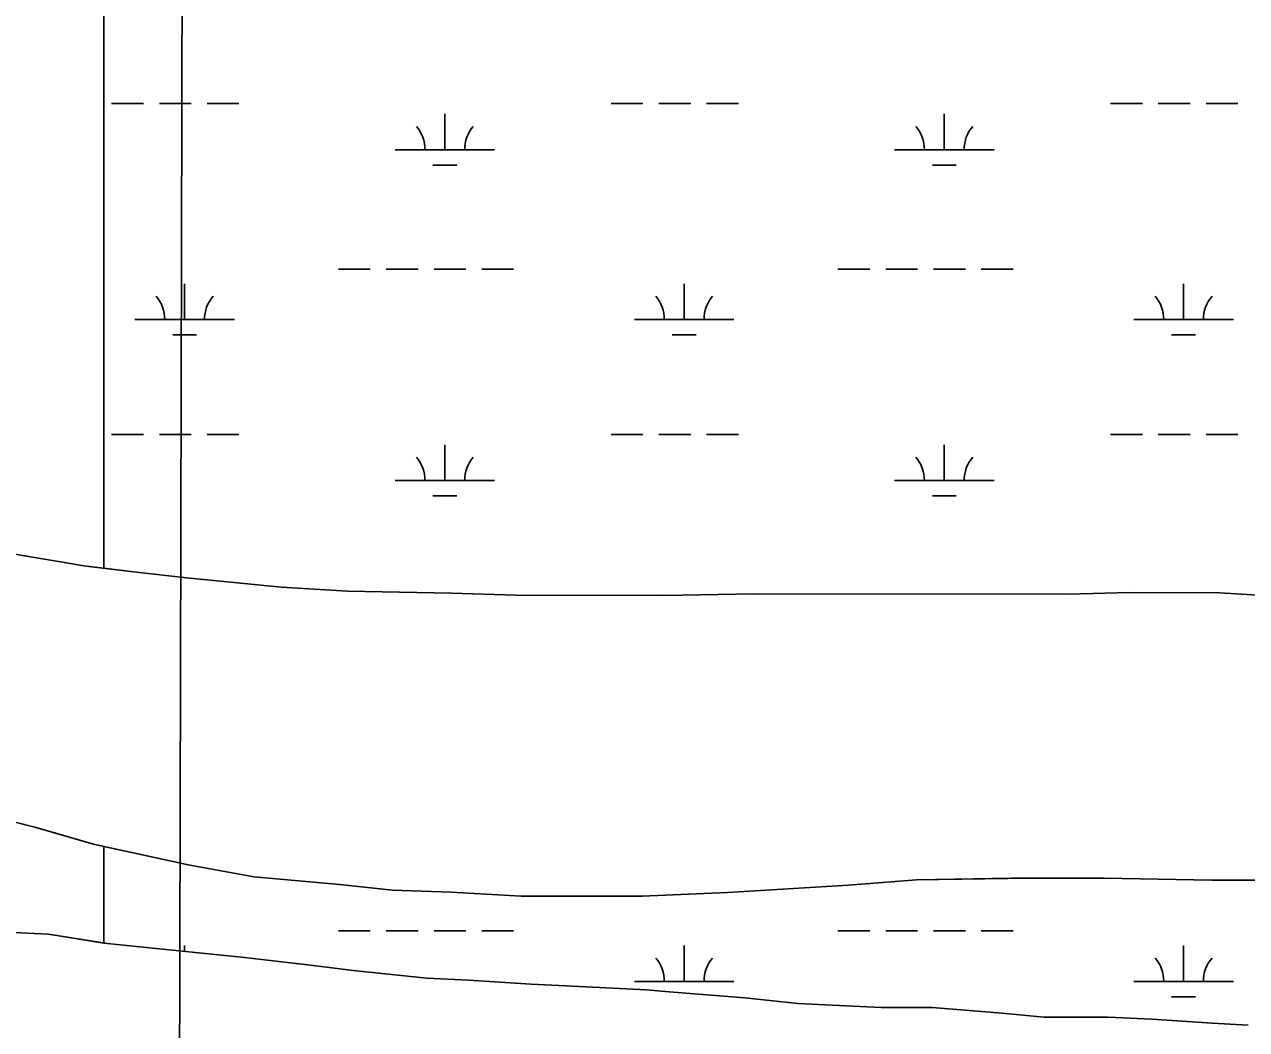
# Model space of a CAD drawing. Extents: x 3161564 to 3199464, y 849354 to 874788.
# Drawn here: x 3191790 to 3193018, y 867931 to 868942 of the extents above; entities that cross this region are included whole.
import ezdxf

# ---------------------------------------------------------------- set-up
doc = ezdxf.new("R2010")
doc.units = 0
for name, color, linetype in [('V-GRID-MAJR', 7, 'Continuous'), ('V-SITE-VEGE', 7, 'Continuous'), ('V-TOPO-SHOR', 7, 'Continuous'), ('V-WETL-SWMP', 7, 'Continuous')]:
    doc.layers.add(name, color=color, linetype=linetype)

msp = doc.modelspace()

# ---------------------------------------------------------------- linework, layer by layer
at = {"layer": 'V-GRID-MAJR'}
msp.add_spline([(3191913.7830000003, 854747.76), (3191928.768, 860808.338), (3191943.758, 866870.86), (3191958.749, 872933.425), (3191958.754, 872935.3250000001)], degree=3, dxfattribs=at)
at = {"layer": 'V-SITE-VEGE'}
for p, q in [((3191870.0160000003, 870116.9119999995), (3191870.0160000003, 868394.7989999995)), ((3191870.0160000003, 868394.7989999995), (3191900.0360000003, 868391.1469999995)), ((3191900.0360000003, 868391.1469999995), (3191953.282, 868385.3509999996)), ((3191953.282, 868385.3509999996), (3192048.3670000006, 868375.6799999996)), ((3192048.3670000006, 868375.6799999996), (3192114.9310000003, 868371.7649999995)), ((3192114.9310000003, 868371.7649999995), (3192219.534, 868369.6879999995)), ((3192219.534, 868369.6879999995), (3192284.198, 868367.6769999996)), ((3192839.5790000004, 868368.6469999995), (3192900.4450000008, 868370.4479999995)), ((3192900.4450000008, 868370.4479999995), (3192991.741, 868370.2939999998)), ((3192991.741, 868370.2939999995), (3193050.6950000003, 868366.3909999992)), ((3192284.198, 868367.6769999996), (3192432.553, 868367.4289999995)), ((3192432.553, 868367.4289999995), (3192523.8510000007, 868369.1779999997)), ((3192523.8510000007, 868369.1779999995), (3192839.5790000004, 868368.6469999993)), ((3191956.6020000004, 868096.2429999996), (3191870.0160000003, 868115.0699999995)), ((3191870.0160000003, 868115.0699999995), (3191870.0160000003, 868017.9509999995)), ((3192021.2510000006, 868084.7229999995), (3191956.6020000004, 868096.2429999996)), ((3192106.827, 868076.9709999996), (3192021.2510000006, 868084.7229999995)), ((3192160.0730000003, 868071.1749999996), (3192106.827, 868076.9709999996)), ((3192618.458, 868076.1129999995), (3192496.7190000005, 868068.7099999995)), ((3192686.9390000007, 868081.7059999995), (3192618.458, 868076.1129999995)), ((3192801.062, 868083.4139999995), (3192686.9390000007, 868081.7059999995)), ((3192875.2380000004, 868083.2889999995), (3192801.062, 868083.4139999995)), ((3192983.6470000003, 868081.2069999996), (3192875.2380000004, 868083.2889999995)), ((3193183.356, 868080.8689999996), (3192983.6470000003, 868081.2069999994)), ((3192219.0300000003, 868069.1749999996), (3192160.0730000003, 868071.1749999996)), ((3192289.398, 868065.2529999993), (3192219.0300000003, 868069.1749999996)), ((3192411.123, 868065.0499999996), (3192289.398, 868065.2529999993)), ((3192496.7190000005, 868068.7099999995), (3192411.123, 868065.0499999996)), ((3191870.0160000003, 868017.9509999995), (3191873.426, 868017.3949999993)), ((3191873.426, 868017.3949999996), (3191968.509, 868007.7239999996)), ((3191968.509, 868007.7239999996), (3192008.4450000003, 868003.8539999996)), ((3192008.4450000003, 868003.8539999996), (3192075.003, 867996.1349999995)), ((3192075.003, 867996.1349999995), (3192120.64, 867990.3509999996)), ((3192120.64, 867990.3509999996), (3192194.8050000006, 867982.6199999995)), ((3192194.8050000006, 867982.6199999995), (3192236.6430000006, 867980.6479999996)), ((3192236.6430000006, 867980.6479999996), (3192299.4020000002, 867976.7379999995)), ((3192299.4020000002, 867976.7379999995), (3192341.245, 867974.7659999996)), ((3192341.245, 867974.7659999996), (3192415.4130000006, 867970.8379999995)), ((3192415.4130000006, 867970.8379999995), (3192438.234, 867968.8959999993)), ((3192438.234, 867968.8959999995), (3192514.305, 867963.0639999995)), ((3192514.305, 867963.0639999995), (3192567.5510000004, 867957.2679999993)), ((3192567.5510000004, 867957.2679999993), (3192651.23, 867953.3229999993)), ((3192651.23, 867953.3229999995), (3192702.5840000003, 867953.2389999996)), ((3192702.5840000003, 867953.2389999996), (3192772.9490000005, 867947.4129999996)), ((3192772.9490000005, 867947.4129999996), (3192814.785, 867943.5399999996)), ((3192814.785, 867943.5399999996), (3192879.4510000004, 867943.4289999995)), ((3192879.4510000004, 867943.4289999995), (3192923.194, 867941.4549999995)), ((3192923.194, 867941.4549999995), (3192984.049, 867937.5499999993)), ((3192984.049, 867937.5499999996), (3193020.186, 867935.5859999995))]:
    msp.add_line(p, q, dxfattribs=at)
for points in [[(3191738.412000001, 868416.1449999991), (3191852.498000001, 868396.9299999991), (3191870.016000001, 868394.7989999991), (3191870.016000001, 872238.721999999)], [(3191772.642000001, 868028.9739999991), (3191814.483000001, 868027.001999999), (3191870.016000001, 868017.9509999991), (3191870.016000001, 868115.069999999), (3191859.637000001, 868117.3269999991), (3191800.704000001, 868134.5449999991), (3191717.051000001, 868155.6059999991)]]:
    msp.add_lwpolyline(points, dxfattribs=at)
at = {"layer": 'V-TOPO-SHOR'}
for p, q in [((3191738.417019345, 868416.1473496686), (3191852.502856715, 868396.9352321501)), ((3191852.502856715, 868396.9352321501), (3191900.042786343, 868391.1501812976)), ((3191900.042786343, 868391.1501812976), (3191953.288706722, 868385.3541237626)), ((3191953.288706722, 868385.3541237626), (3192048.371563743, 868375.6850204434)), ((3192048.371563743, 868375.6850204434), (3192114.934460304, 868371.7689456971)), ((3192114.934460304, 868371.7689456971), (3192219.5392929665, 868369.6918247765)), ((3192219.5392929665, 868369.6918247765), (3192284.2031903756, 868367.6807506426)), ((3192839.5832878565, 868368.6500984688), (3192900.4491869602, 868370.4500255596)), ((3192900.4491869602, 868370.4500255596), (3192991.7440389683, 868370.2969186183)), ((3192991.7440389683, 868370.2969186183), (3193050.698947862, 868366.3938527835)), ((3192284.2031903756, 868367.6807506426), (3192432.5579498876, 868367.4315768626)), ((3192432.5579498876, 868367.4315768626), (3192523.85579966, 868369.1804683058)), ((3192523.85579966, 868369.1804683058), (3192839.5832878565, 868368.6500984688)), ((3191800.7102485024, 868134.5495152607), (3191717.0583595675, 868155.6115955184)), ((3191859.642173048, 868117.3324607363), (3191800.7102485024, 868134.5495152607)), ((3191956.6080404, 868096.2483648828), (3191859.642173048, 868117.3324607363)), ((3192021.2559489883, 868084.7272988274), (3191956.6080404, 868096.2483648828)), ((3192106.8318191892, 868076.9762050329), (3192021.2559489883, 868084.7272988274)), ((3192160.077739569, 868071.1801474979), (3192106.8318191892, 868076.9762050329)), ((3192618.4629898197, 868076.1166057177), (3192496.7241960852, 868068.7127547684)), ((3192686.943872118, 868081.7075206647), (3192618.4629898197, 868076.1166057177)), ((3192801.0656848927, 868083.4173853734), (3192686.943872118, 868081.7075206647)), ((3192875.2425646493, 868083.2932984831), (3192801.0656848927, 868083.4173853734)), ((3192983.651391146, 868081.2091731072), (3192875.2425646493, 868083.2932984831)), ((3193183.3590674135, 868080.8739391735), (3192983.651391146, 868081.2091731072)), ((3192219.0356462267, 868069.1790800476), (3192160.077739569, 868071.1801474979)), ((3192289.4025366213, 868065.2570008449), (3192219.0356462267, 868069.1790800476)), ((3192411.1283392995, 868065.0528582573), (3192289.4025366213, 868065.2570008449)), ((3192496.7241960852, 868068.7127547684), (3192411.1283392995, 868065.0528582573)), ((3191772.6508409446, 868028.9813885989), (3191814.4907753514, 868027.0093412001)), ((3191814.4907753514, 868027.0093412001), (3191873.4356909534, 868017.4002802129)), ((3191873.4356909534, 868017.4002802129), (3191968.5185479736, 868007.7311768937)), ((3191968.5185479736, 868007.7311768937), (3192008.4534876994, 868003.8601333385)), ((3192008.4534876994, 868003.8601333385), (3192075.010388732, 867996.140061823)), ((3192075.010388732, 867996.140061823), (3192120.648321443, 867990.3580131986)), ((3192120.648321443, 867990.3580131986), (3192194.812210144, 867982.6249327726)), ((3192194.812210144, 867982.624932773), (3192236.6521445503, 867980.652885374)), ((3192236.6521445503, 867980.6528853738), (3192299.4110472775, 867976.7438150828)), ((3192299.4110472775, 867976.7438150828), (3192341.251981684, 867974.7707676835)), ((3192341.251981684, 867974.7707676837), (3192415.4218659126, 867970.842684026)), ((3192415.4218659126, 867970.842684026), (3192438.2428311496, 867968.9026589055)), ((3192438.2428311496, 867968.9026589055), (3192514.311714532, 867963.068574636)), ((3192514.311714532, 867963.068574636), (3192567.55763491, 867957.2735171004)), ((3192567.55763491, 867957.2735171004), (3192651.2385037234, 867953.3284223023)), ((3192651.2385037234, 867953.3284223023), (3192702.5914204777, 867953.2423621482)), ((3192702.5914204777, 867953.2423621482), (3192772.955313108, 867947.4182845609)), ((3192772.955313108, 867947.4182845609), (3192814.7922497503, 867943.5442387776)), ((3192814.7922497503, 867943.5442387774), (3192879.459144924, 867943.4351630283)), ((3192879.459144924, 867943.4351630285), (3192923.201076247, 867941.4601134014)), ((3192923.201076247, 867941.4601134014), (3192984.0579820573, 867937.5540453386)), ((3192984.0579820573, 867937.5540453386), (3193020.192925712, 867935.5910046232))]:
    msp.add_line(p, q, dxfattribs=at)
at = {"layer": 'V-WETL-SWMP'}
for p, q in [((3191877.947545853, 868862.0674820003), (3191909.947519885, 868862.0674820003)), ((3191925.947506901, 868862.0674820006), (3191957.9474809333, 868862.0674820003)), ((3191973.947467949, 868862.0674820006), (3192005.947441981, 868862.0674820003)), ((3192379.855138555, 868862.0674820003), (3192411.855112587, 868862.0674820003)), ((3192427.855099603, 868862.0674820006), (3192459.855073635, 868862.0674820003)), ((3192475.855060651, 868862.0674820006), (3192507.8550346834, 868862.0674820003)), ((3192881.762731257, 868862.0674820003), (3192913.7627052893, 868862.0674820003)), ((3192929.7626923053, 868862.0674820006), (3192961.762666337, 868862.0674820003)), ((3192977.762653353, 868862.0674820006), (3193009.762627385, 868862.0674820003)), ((3192212.7913285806, 868815.6375016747), (3192212.79128636, 868851.6374864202)), ((3192714.698921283, 868815.6375016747), (3192714.6988790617, 868851.6374864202)), ((3192162.791369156, 868815.6375016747), (3192262.791288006, 868815.6375016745)), ((3192664.6989618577, 868815.6375016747), (3192764.698880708, 868815.6375016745)), ((3192200.791356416, 868800.2065082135), (3192224.7913369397, 868800.2065082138)), ((3192702.698949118, 868800.2065082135), (3192726.698929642, 868800.2065082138)), ((3192105.9475561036, 868695.5665525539), (3192137.947530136, 868695.5665525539)), ((3192153.947517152, 868695.5665525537), (3192185.947491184, 868695.5665525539)), ((3192201.9474782, 868695.5665525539), (3192233.947452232, 868695.5665525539)), ((3192249.947439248, 868695.5665525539), (3192281.94741328, 868695.5665525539)), ((3192607.855148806, 868695.5665525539), (3192639.855122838, 868695.5665525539)), ((3192655.8551098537, 868695.5665525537), (3192687.855083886, 868695.5665525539)), ((3192703.855070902, 868695.5665525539), (3192735.8550449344, 868695.5665525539)), ((3192751.85503195, 868695.5665525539), (3192783.855005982, 868695.5665525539)), ((3191951.3557410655, 868644.8245740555), (3191951.355698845, 868680.8245588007)), ((3192453.2633337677, 868644.8245740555), (3192453.263291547, 868680.8245588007)), ((3192955.17092647, 868644.8245740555), (3192955.170884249, 868680.8245588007)), ((3191901.3557816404, 868644.8245740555), (3192001.355700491, 868644.8245740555)), ((3192403.2633743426, 868644.8245740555), (3192503.2632931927, 868644.8245740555)), ((3192905.1709670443, 868644.8245740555), (3193005.170885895, 868644.8245740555)), ((3191939.355768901, 868629.3935805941), (3191963.355749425, 868629.3935805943)), ((3192441.263361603, 868629.3935805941), (3192465.2633421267, 868629.3935805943)), ((3192943.170954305, 868629.3935805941), (3192967.170934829, 868629.3935805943)), ((3191877.947936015, 868529.3926229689), (3191909.947910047, 868529.3926229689)), ((3191925.947897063, 868529.3926229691), (3191957.947871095, 868529.3926229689)), ((3191973.947858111, 868529.3926229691), (3192005.947832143, 868529.3926229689)), ((3192379.855528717, 868529.3926229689), (3192411.8555027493, 868529.3926229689)), ((3192427.8554897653, 868529.3926229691), (3192459.855463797, 868529.3926229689)), ((3192475.855450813, 868529.3926229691), (3192507.855424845, 868529.3926229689)), ((3192881.763121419, 868529.3926229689), (3192913.7630954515, 868529.3926229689)), ((3192929.763082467, 868529.3926229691), (3192961.763056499, 868529.3926229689)), ((3192977.7630435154, 868529.3926229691), (3193009.7630175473, 868529.3926229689)), ((3192212.7917187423, 868482.9626426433), (3192212.7916765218, 868518.9626273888)), ((3192714.6993114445, 868482.9626426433), (3192714.699269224, 868518.9626273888)), ((3192162.7917593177, 868482.9626426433), (3192262.7916781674, 868482.962642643)), ((3192664.69935202, 868482.9626426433), (3192764.6992708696, 868482.962642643)), ((3192200.791746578, 868467.5316491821), (3192224.791727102, 868467.5316491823)), ((3192702.6993392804, 868467.5316491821), (3192726.6993198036, 868467.5316491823)), ((3191738.417019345, 868416.1473496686), (3191852.502856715, 868396.9352321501)), ((3191852.502856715, 868396.9352321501), (3191900.042786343, 868391.1501812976)), ((3191900.042786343, 868391.1501812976), (3191953.288706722, 868385.3541237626)), ((3191953.288706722, 868385.3541237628), (3192048.371563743, 868375.6850204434)), ((3192048.371563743, 868375.6850204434), (3192114.934460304, 868371.7689456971)), ((3192114.934460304, 868371.7689456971), (3192219.5392929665, 868369.6918247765)), ((3192219.5392929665, 868369.6918247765), (3192284.2031903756, 868367.6807506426)), ((3192839.5832878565, 868368.6500984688), (3192900.4491869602, 868370.4500255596)), ((3192900.4491869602, 868370.4500255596), (3192991.7440389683, 868370.2969186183)), ((3192991.7440389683, 868370.2969186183), (3193050.698947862, 868366.3938527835)), ((3192284.2031903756, 868367.6807506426), (3192432.5579498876, 868367.4315768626)), ((3192432.5579498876, 868367.4315768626), (3192523.85579966, 868369.1804683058)), ((3192523.85579966, 868369.1804683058), (3192839.5832878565, 868368.6500984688)), ((3191800.7102485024, 868134.549515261), (3191717.0583595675, 868155.6115955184)), ((3191859.642173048, 868117.3324607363), (3191800.7102485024, 868134.5495152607)), ((3191956.6080404, 868096.2483648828), (3191859.642173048, 868117.3324607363)), ((3192021.2559489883, 868084.7272988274), (3191956.6080404, 868096.2483648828)), ((3192106.8318191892, 868076.9762050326), (3192021.2559489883, 868084.7272988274)), ((3192160.077739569, 868071.1801474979), (3192106.8318191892, 868076.9762050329)), ((3192618.4629898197, 868076.1166057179), (3192496.7241960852, 868068.7127547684)), ((3192686.943872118, 868081.7075206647), (3192618.4629898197, 868076.1166057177)), ((3192801.0656848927, 868083.4173853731), (3192686.943872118, 868081.7075206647)), ((3192875.2425646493, 868083.2932984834), (3192801.0656848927, 868083.4173853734)), ((3192983.651391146, 868081.2091731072), (3192875.2425646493, 868083.2932984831)), ((3193183.3590674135, 868080.8739391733), (3192983.651391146, 868081.2091731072)), ((3192219.0356462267, 868069.1790800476), (3192160.077739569, 868071.1801474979)), ((3192289.4025366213, 868065.2570008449), (3192219.0356462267, 868069.1790800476)), ((3192411.1283392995, 868065.0528582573), (3192289.4025366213, 868065.2570008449)), ((3192496.7241960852, 868068.7127547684), (3192411.1283392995, 868065.0528582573)), ((3191772.6508409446, 868028.9813885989), (3191814.4907753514, 868027.0093412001)), ((3191814.4907753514, 868027.0093412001), (3191873.4356909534, 868017.4002802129)), ((3192105.9483364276, 868030.2168344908), (3192137.9483104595, 868030.2168344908)), ((3192153.948297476, 868030.2168344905), (3192185.948271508, 868030.2168344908)), ((3192201.948258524, 868030.2168344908), (3192233.9482325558, 868030.2168344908)), ((3192249.948219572, 868030.2168344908), (3192281.948193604, 868030.2168344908)), ((3192607.8559291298, 868030.2168344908), (3192639.855903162, 868030.2168344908)), ((3192655.8558901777, 868030.2168344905), (3192687.8558642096, 868030.2168344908)), ((3192703.855851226, 868030.2168344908), (3192735.855825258, 868030.2168344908)), ((3192751.855812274, 868030.2168344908), (3192783.855786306, 868030.2168344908)), ((3191873.4356909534, 868017.4002802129), (3191968.5185479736, 868007.7311768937)), ((3191951.3564862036, 868009.4764099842), (3191951.3564791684, 868015.4748407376)), ((3192453.2641140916, 867979.4748559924), (3192453.264071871, 868015.4748407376)), ((3192955.1717067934, 867979.4748559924), (3192955.171664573, 868015.4748407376)), ((3191968.5185479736, 868007.7311768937), (3192008.4534876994, 868003.8601333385)), ((3192008.4534876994, 868003.8601333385), (3192075.010388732, 867996.140061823)), ((3192075.010388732, 867996.140061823), (3192120.648321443, 867990.3580131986)), ((3192120.648321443, 867990.3580131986), (3192194.812210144, 867982.6249327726)), ((3192194.812210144, 867982.624932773), (3192236.6521445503, 867980.652885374)), ((3192236.6521445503, 867980.6528853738), (3192299.4110472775, 867976.7438150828)), ((3192299.4110472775, 867976.7438150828), (3192341.251981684, 867974.7707676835)), ((3192403.2641546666, 867979.4748559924), (3192503.2640735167, 867979.4748559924)), ((3192905.1717473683, 867979.4748559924), (3193005.171666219, 867979.4748559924)), ((3192341.251981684, 867974.7707676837), (3192415.4218659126, 867970.842684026)), ((3192415.4218659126, 867970.842684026), (3192438.2428311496, 867968.9026589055)), ((3192438.2428311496, 867968.9026589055), (3192514.311714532, 867963.068574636)), ((3192514.311714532, 867963.068574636), (3192567.55763491, 867957.2735171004)), ((3192567.55763491, 867957.2735171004), (3192651.2385037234, 867953.3284223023)), ((3192651.2385037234, 867953.3284223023), (3192702.5914204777, 867953.2423621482)), ((3192702.5914204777, 867953.2423621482), (3192772.955313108, 867947.4182845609)), ((3192943.1717346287, 867964.043862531), (3192967.171715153, 867964.0438625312)), ((3192772.955313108, 867947.4182845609), (3192814.7922497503, 867943.5442387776)), ((3192814.7922497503, 867943.5442387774), (3192879.459144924, 867943.4351630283)), ((3192879.459144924, 867943.4351630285), (3192923.201076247, 867941.4601134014)), ((3192923.201076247, 867941.4601134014), (3192984.0579820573, 867937.5540453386)), ((3192984.0579820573, 867937.5540453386), (3193020.192925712, 867935.5910046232))]:
    msp.add_line(p, q, dxfattribs=at)
for centre, radius, start, end in [((3192157.5484367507, 868816.1123046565), 35.24628790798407, 359.2281796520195, 40.77183798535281), ((3192268.0342192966, 868816.1123046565), 35.246287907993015, 139.22817724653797, 180.7718355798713), ((3192659.4560294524, 868816.1123046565), 35.24628790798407, 359.2281796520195, 40.77183798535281), ((3192769.9418119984, 868816.1123046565), 35.246287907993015, 139.22817724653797, 180.7718355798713), ((3191896.112849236, 868645.2993770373), 35.24628790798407, 359.2281796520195, 40.77183798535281), ((3192006.5986317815, 868645.2993770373), 35.246287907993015, 139.22817724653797, 180.7718355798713), ((3192398.020441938, 868645.2993770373), 35.24628790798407, 359.2281796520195, 40.77183798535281), ((3192508.5062244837, 868645.2993770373), 35.246287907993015, 139.22817724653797, 180.7718355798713), ((3192899.92803464, 868645.2993770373), 35.24628790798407, 359.2281796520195, 40.77183798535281), ((3193010.4138171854, 868645.2993770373), 35.246287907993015, 139.22817724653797, 180.7718355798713), ((3192157.5488269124, 868483.4374456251), 35.24628790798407, 359.2281796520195, 40.77183798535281), ((3192268.034609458, 868483.4374456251), 35.246287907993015, 139.22817724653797, 180.7718355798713), ((3192659.4564196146, 868483.4374456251), 35.24628790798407, 359.2281796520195, 40.77183798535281), ((3192769.9422021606, 868483.4374456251), 35.246287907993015, 139.22817724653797, 180.7718355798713), ((3192398.021222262, 867979.9496589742), 35.24628790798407, 359.2281796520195, 40.77183798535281), ((3192508.5070048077, 867979.9496589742), 35.246287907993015, 139.22817724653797, 180.7718355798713), ((3192899.928814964, 867979.9496589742), 35.24628790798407, 359.2281796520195, 40.77183798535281), ((3193010.4145975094, 867979.9496589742), 35.246287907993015, 139.22817724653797, 180.7718355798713)]:
    msp.add_arc(centre, radius, start, end, dxfattribs=at)

doc.saveas('drawing.dxf')
